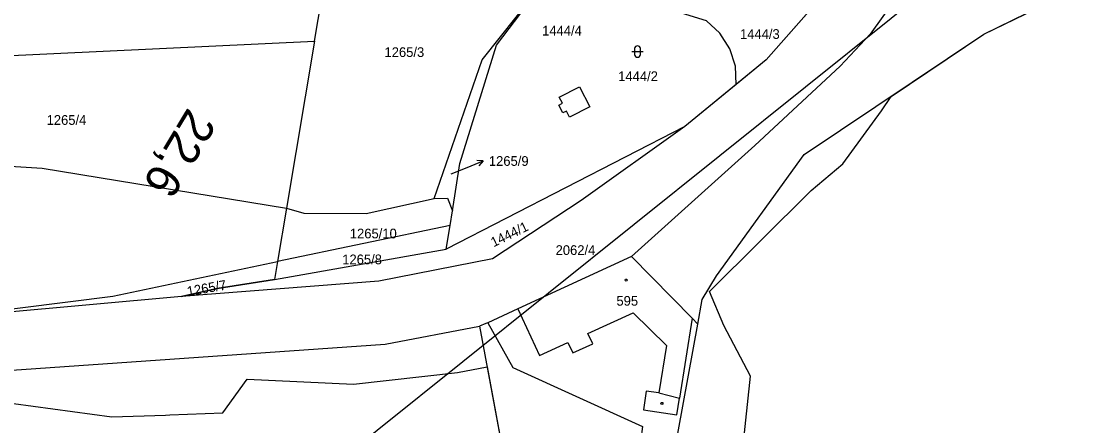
# Model space of a CAD drawing. Extents: x -794765 to -785424, y -1118958 to -1108731.
# Drawn here: x -792525.3 to -792337.7, y -1110162.4 to -1110091.6 of the extents above; entities that cross this region are included whole.
import ezdxf

# ---------------------------------------------------------------- set-up
doc = ezdxf.new("R2010")
doc.units = 0
for name, color, linetype in [('Level 66', 7, 'Continuous'), ('Level 71', 7, 'Continuous'), ('Level 73', 7, 'Continuous'), ('Level 75', 7, 'Continuous'), ('Level 76', 7, 'Continuous'), ('Level 77', 7, 'Continuous'), ('Level 79', 7, 'Continuous'), ('Level 80', 7, 'Continuous'), ('Level 81', 7, 'Continuous')]:
    doc.layers.add(name, color=color, linetype=linetype)

msp = doc.modelspace()

# ---------------------------------------------------------------- linework, layer by layer
at = {"layer": 'Level 66'}
for p, q in [((-792418.4, -1110096.87), (-792416.4, -1110096.87)), ((-792417.9, -1110096.37), (-792417.9, -1110097.37)), ((-792416.9, -1110097.37), (-792416.9, -1110096.37))]:
    msp.add_line(p, q, dxfattribs=at)
for centre, start, end in [((-792417.4, -1110096.37), 0, 180), ((-792417.4, -1110097.37), 180, 359.9879)]:
    msp.add_arc(centre, 0.5, start, end, dxfattribs=at)
at = {"layer": 'Level 71'}
msp.add_lwpolyline([(-791938.08, -1109742.36), (-792598.01, -1110271.46), (-792786.15, -1110036.8), (-792126.22, -1109507.7)], close=True, dxfattribs=at)
at = {"layer": 'Level 75'}
for p, q in [((-792473.97, -1110095.05), (-792469.85, -1110071.05)), ((-792383.46, -1110085.31), (-792394.85, -1110098.34)), ((-792544.91, -1110098.39), (-792473.97, -1110095.05)), ((-792473.97, -1110095.05), (-792478.86, -1110124.3)), ((-792394.85, -1110098.34), (-792400.13, -1110102.64)), ((-792400.13, -1110102.64), (-792409.14, -1110109.98)), ((-792409.14, -1110109.98), (-792450.89, -1110131.49)), ((-792478.86, -1110124.3), (-792480.42, -1110133.64)), ((-792450.22, -1110127.31), (-792449.81, -1110124.79)), ((-792450.22, -1110127.31), (-792480.42, -1110133.64)), ((-792450.89, -1110131.49), (-792450.22, -1110127.31)), ((-792480.94, -1110136.77), (-792450.89, -1110131.49)), ((-792480.42, -1110133.64), (-792480.94, -1110136.77)), ((-792462.68, -1110137.11), (-792497.25, -1110139.78)), ((-792497.25, -1110139.78), (-792542.21, -1110143.85)), ((-792461.57, -1110148.1), (-792445.06, -1110144.98)), ((-792443.93, -1110144.52), (-792445.06, -1110144.98)), ((-792445.06, -1110144.98), (-792440.37, -1110170.05)), ((-792443.61, -1110144.37), (-792443.93, -1110144.52)), ((-792538.81, -1110153.52), (-792461.57, -1110148.1))]:
    msp.add_line(p, q, dxfattribs=at)
for points in [[(-792406.86, -1110144.6), (-792406.08, -1110140.32), (-792403.56, -1110136.12), (-792388.21, -1110114.91), (-792356.78, -1110093.85), (-792309.21, -1110070.53), (-792294.56, -1110068.22)], [(-792452.97, -1110122.58), (-792444.57, -1110098.32), (-792432.45, -1110083.04)], [(-792449.81, -1110124.79), (-792448.48, -1110116.49), (-792442.06, -1110095.73), (-792432.45, -1110083.04)], [(-792400.13, -1110102.64), (-792400.27, -1110099.41), (-792401.26, -1110096.38), (-792402.99, -1110093.65), (-792405.33, -1110091.48), (-792426.19, -1110084.99)], [(-792371.97, -1110087.16), (-792376.65, -1110093.83), (-792381.92, -1110099.45), (-792396.85, -1110113.31), (-792418.44, -1110132.75)], [(-792409.14, -1110109.98), (-792427.28, -1110122.94), (-792442.81, -1110133.17), (-792462.68, -1110137.11)], [(-792548.64, -1110115.6), (-792521.63, -1110117.28), (-792478.86, -1110124.3)], [(-792452.97, -1110122.58), (-792450.69, -1110122.53), (-792449.81, -1110124.79)], [(-792478.86, -1110124.3), (-792475.82, -1110125.19), (-792464.92, -1110125.24), (-792452.97, -1110122.58)], [(-792542.21, -1110143.85), (-792509.25, -1110139.68), (-792480.42, -1110133.64)], [(-792418.44, -1110132.75), (-792438.36, -1110141.93), (-792443.61, -1110144.37)], [(-792406.86, -1110144.6), (-792407.86, -1110143.58), (-792418.44, -1110132.75)], [(-792480.94, -1110136.77), (-792490.97, -1110138.39), (-792497.25, -1110139.78)], [(-792443.61, -1110144.37), (-792439.23, -1110152.21), (-792416.55, -1110162.51), (-792417.12, -1110166.95)], [(-792414.6, -1110187.62), (-792414.59, -1110187.07), (-792406.86, -1110144.6)]]:
    msp.add_lwpolyline(points, dxfattribs=at)
at = {"layer": 'Level 77'}
for p, q in [((-792431.11, -1110104.88), (-792427.57, -1110103.04)), ((-792427.57, -1110103.04), (-792425.75, -1110106.53)), ((-792430.56, -1110105.93), (-792431.11, -1110104.88)), ((-792431.18, -1110106.25), (-792430.56, -1110105.93)), ((-792430.46, -1110107.63), (-792431.18, -1110106.25)), ((-792429.85, -1110107.31), (-792430.46, -1110107.63)), ((-792429.29, -1110108.38), (-792429.85, -1110107.31)), ((-792425.75, -1110106.53), (-792429.29, -1110108.38)), ((-792438.36, -1110141.93), (-792434.58, -1110150.12)), ((-792426.07, -1110146.25), (-792418.15, -1110142.65)), ((-792418.15, -1110142.65), (-792412.31, -1110148.35)), ((-792407.86, -1110143.58), (-792410.04, -1110157.58)), ((-792425.24, -1110148.07), (-792426.07, -1110146.25)), ((-792434.58, -1110150.12), (-792429.57, -1110147.84)), ((-792429.57, -1110147.84), (-792428.75, -1110149.66)), ((-792428.75, -1110149.66), (-792425.24, -1110148.07)), ((-792412.31, -1110148.35), (-792413.65, -1110156.64)), ((-792415.88, -1110156.32), (-792416.36, -1110159.62)), ((-792413.65, -1110156.64), (-792415.88, -1110156.32)), ((-792413.65, -1110156.64), (-792410.04, -1110157.58)), ((-792410.49, -1110160.47), (-792410.04, -1110157.58)), ((-792416.36, -1110159.62), (-792410.49, -1110160.47))]:
    msp.add_line(p, q, dxfattribs=at)
at = {"layer": 'Level 79'}
for centre in [(-792419.39, -1110136.88), (-792413.12, -1110158.48)]:
    msp.add_circle(centre, 0.175, dxfattribs=at)
at = {"layer": 'Level 80'}
for p, q in [((-792447.21, -1110117.15), (-792444.43, -1110116.03)), ((-792444.43, -1110116.03), (-792445.54, -1110115.94)), ((-792444.43, -1110116.03), (-792445.17, -1110116.86)), ((-792450.05, -1110118.28), (-792447.21, -1110117.15))]:
    msp.add_line(p, q, dxfattribs=at)
at = {"layer": 'Level 81'}
msp.add_lwpolyline([(-792497.25, -1110139.78), (-792490.97, -1110138.39), (-792480.94, -1110136.77), (-792450.89, -1110131.49), (-792450.22, -1110127.31), (-792449.81, -1110124.79), (-792448.48, -1110116.49), (-792442.06, -1110095.73), (-792432.45, -1110083.04), (-792407.68, -1110088.25), (-792393.61, -1110085.52), (-792388.52, -1110084.53), (-792383.46, -1110085.31), (-792394.85, -1110098.34), (-792409.14, -1110109.98), (-792427.28, -1110122.94), (-792442.81, -1110133.17), (-792462.68, -1110137.11)], close=True, dxfattribs=at)
for points in [[(-792400.69, -1110182.93), (-792397.65, -1110153.74), (-792402.29, -1110144.83), (-792404.82, -1110138.9), (-792386.99, -1110121.2), (-792381.47, -1110116.56), (-792374.67, -1110107.28), (-792373.02, -1110104.73), (-792356.78, -1110093.85), (-792340.62, -1110085.93)], [(-792530.16, -1110158.02), (-792509.43, -1110160.82), (-792500, -1110160.54), (-792499.29, -1110160.51), (-792489.99, -1110160.13), (-792485.75, -1110154.22), (-792467.11, -1110155.14), (-792448.9, -1110153.1), (-792443.73, -1110152.09), (-792440.37, -1110170.05)]]:
    msp.add_lwpolyline(points, dxfattribs=at)

# ---------------------------------------------------------------- texts
at = {"layer": 'Level 73'}
msp.add_text('22,6', height=6, rotation=238.9953, dxfattribs=at).set_placement((-792496.05, -1110106.5))
at = {"layer": 'Level 76'}
for s, p in [('1444/4', (-792434.1, -1110094.07)), ('1444/3', (-792399.46, -1110094.66)), ('1265/3', (-792461.69, -1110097.83)), ('1444/2', (-792420.78, -1110102.05)), ('1265/4', (-792520.84, -1110109.71)), ('1265/9', (-792443.42, -1110116.89)), ('1265/10', (-792467.76, -1110129.59)), ('2062/4', (-792431.74, -1110132.49)), ('1265/8', (-792469.09, -1110134.12)), ('595', (-792421.09, -1110141.38))]:
    msp.add_text(s, height=1.7, dxfattribs=at).set_placement(p)
for s, rotation, p in [('1444/1', 26, (-792442.59, -1110131.16)), ('1265/7', 10, (-792496.11, -1110139.74))]:
    msp.add_text(s, height=1.7, rotation=rotation, dxfattribs=at).set_placement(p)

doc.saveas('drawing.dxf')
